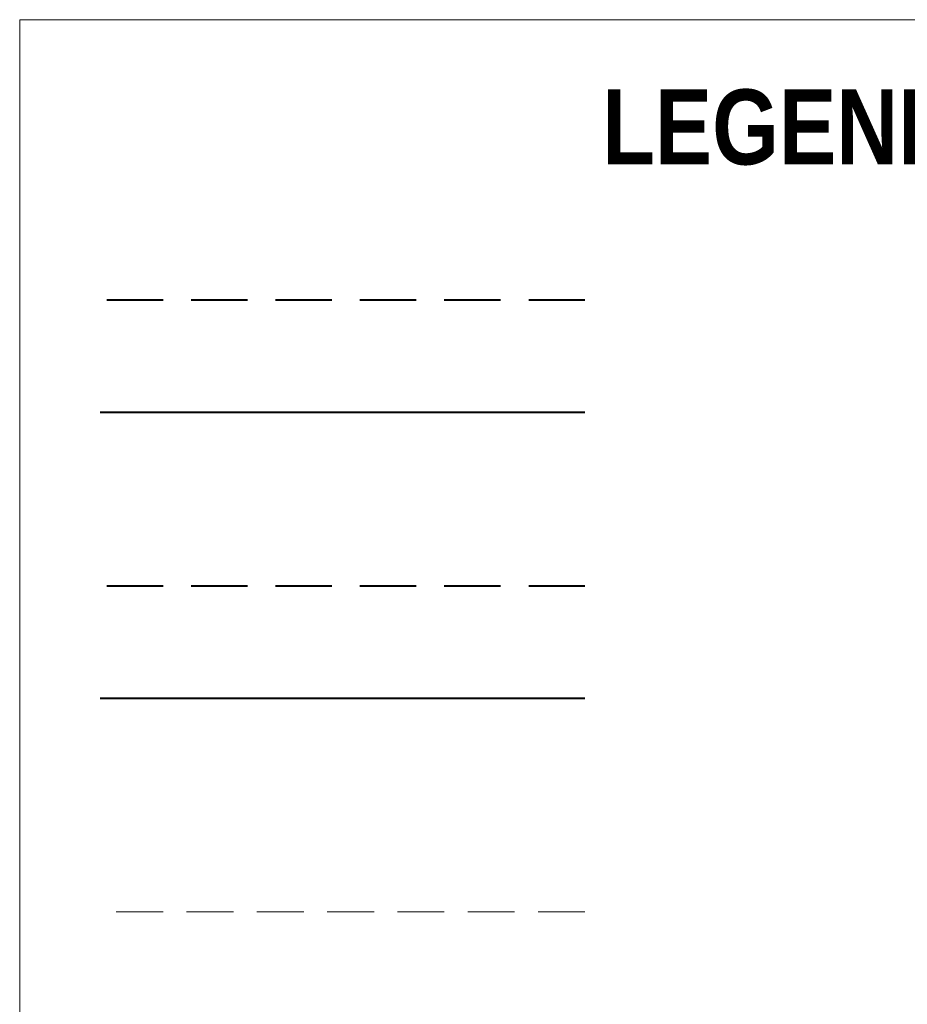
# Model space of a CAD drawing. Header units: millimetres. Extents: x -96593 to 66336, y -23969 to 7139.
# Tile 620 of 656: x 3466 to 3703, y 6841 to 7104. Entities that reach past the tile are written whole.
import ezdxf

# ---------------------------------------------------------------- set-up
doc = ezdxf.new("R2010")
doc.units = ezdxf.units.MM
doc.linetypes.add('DASHED', pattern=[0.75, 0.5, -0.25])
doc.linetypes.add('DASHED2', pattern=[0.375, 0.25, -0.125])
for name, color, linetype, lineweight in [('mm_CO_rury', 84, 'Continuous', 40), ('mm_COCT', 94, 'Continuous', 50), ('mm_wentylacja_bloki', 7, 'Continuous', 18)]:
    doc.layers.add(name, color=color, linetype=linetype, lineweight=lineweight)
doc.styles.get("Standard").update_dxf_attribs({"font": 'arial.ttf'})

msp = doc.modelspace()

# ---------------------------------------------------------------- linework, layer by layer
at = {"layer": 'mm_CO_rury', "color": 6, "linetype": 'DASHED', "ltscale": 30}
msp.add_line((3617.02, 7029.15), (3487.75, 7029.15), dxfattribs=at)
at = {"layer": 'mm_CO_rury', "color": 6}
msp.add_line((3617.02, 6999.15), (3487.75, 6999.15), dxfattribs=at)
at = {"layer": 'mm_CO_rury', "linetype": 'DASHED', "ltscale": 30}
msp.add_line((3617.02, 6952.89), (3487.75, 6952.89), dxfattribs=at)
at = {"layer": 'mm_CO_rury'}
msp.add_line((3617.02, 6922.89), (3487.75, 6922.89), dxfattribs=at)
at = {"layer": 'mm_COCT', "linetype": 'DASHED2', "lineweight": 20, "ltscale": 50}
msp.add_line((3617.02, 6866.03), (3487.75, 6866.03), dxfattribs=at)
at = {"layer": 'mm_wentylacja_bloki'}
msp.add_line((3466.25, 7103.93), (3972.78, 7103.93), dxfattribs=at)
msp.add_lwpolyline([(3466.25, 7103.93), (3972.78, 7103.93), (3972.78, 6010.86), (3466.25, 6010.86)], close=True, dxfattribs=at)

# ---------------------------------------------------------------- texts
at = {"layer": 'mm_wentylacja_bloki', "insert": (3746.4, 7085.32), "char_height": 20, "width": 517.2954, "attachment_point": 2}
msp.add_mtext('{\\fArial Narrow|b1|i0|c238|p34;LEGENDA - C.O. I C.T.:}', dxfattribs=at)

doc.saveas('drawing.dxf')
